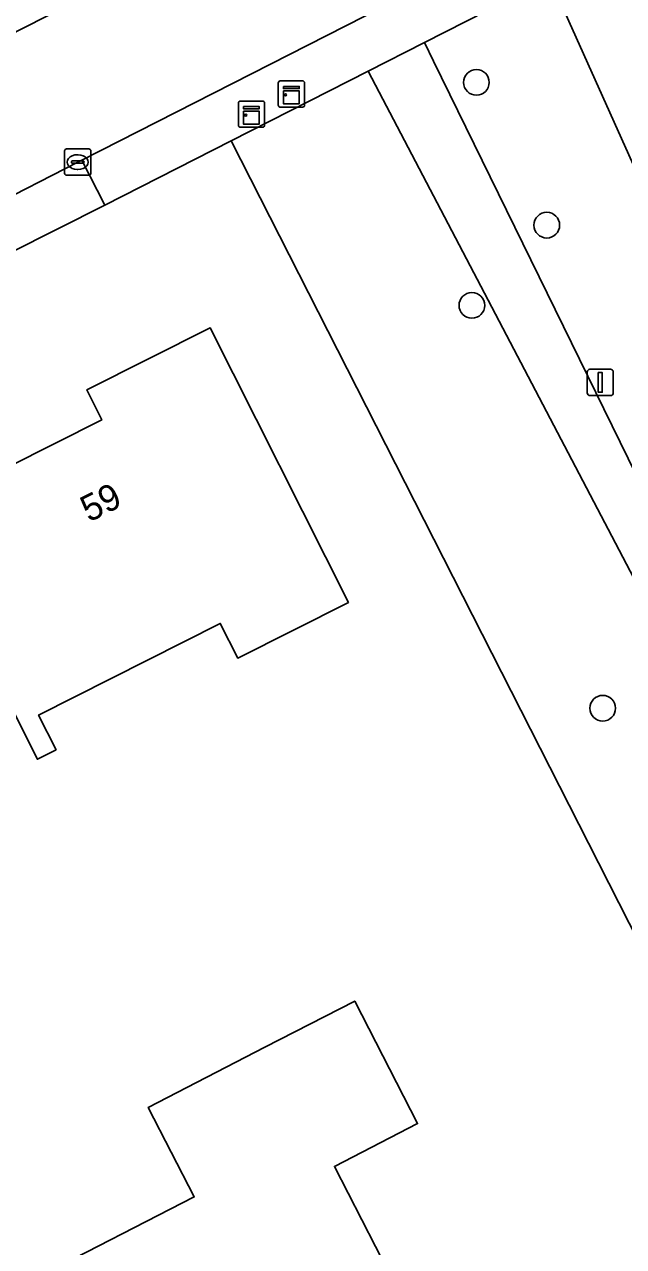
# Model space of a CAD drawing. Extents: x 162722 to 165104, y 384719 to 386284.
# Drawn here: x 163738.65 to 163761.48, y 385123.98 to 385170.53 of the extents above; entities that cross this region are included whole.
import ezdxf

# ---------------------------------------------------------------- set-up
doc = ezdxf.new("R2010")
doc.units = 0
for name, color, linetype in [('IMGEO_Boom', 7, 'Continuous'), ('IMGEO_Erf', 7, 'Continuous'), ('IMGEO_Groenvoorziening', 7, 'Continuous'), ('IMGEO_Kast', 7, 'Continuous'), ('IMGEO_Kolk', 7, 'Continuous'), ('IMGEO_Lichtmast', 7, 'Continuous'), ('IMGEO_Pand', 7, 'Continuous'), ('IMGEO_Pand_nummerreeks', 7, 'Continuous'), ('IMGEO_Parkeervlak_open', 7, 'Continuous'), ('IMGEO_Rijbaan_lokaal_open', 7, 'Continuous'), ('IMGEO_Voetpad_open', 7, 'Continuous')]:
    doc.layers.add(name, color=color, linetype=linetype)

msp = doc.modelspace()

# ---------------------------------------------------------------- linework, layer by layer
at = {"layer": 'IMGEO_Boom'}
for centre in [(163755.872, 385168.321), (163758.554, 385162.884), (163755.699, 385159.829), (163760.683, 385144.488)]:
    msp.add_circle(centre, 0.489, dxfattribs=at)
at = {"layer": 'IMGEO_Erf'}
for points in [[(163777.061, 385181.644), (163776.532, 385181.386), (163770.303, 385178.196), (163758.67, 385172.275), (163773.324, 385139.627), (163770.253, 385138.072), (163770.819, 385136.953), (163780.19, 385118.446), (163789.688, 385099.725), (163809.284, 385061.102), (163812.187, 385062.627), (163827.853, 385070.567), (163835.892, 385074.67), (163835.122, 385076.225), (163833.369, 385079.662), (163826.65, 385092.98), (163823.907, 385098.369), (163817.57, 385111.145), (163814.72, 385116.503), (163808.329, 385129.137), (163805.546, 385134.581), (163799.125, 385147.174), (163797.047, 385151.214), (163789.743, 385165.63)], [(163720.799, 385149.656), (163733.386, 385124.897), (163735.22, 385121.265), (163741.754, 385108.434), (163745.114, 385101.827), (163751.491, 385089.235), (163753.386, 385085.536), (163753.931, 385084.458), (163761.818, 385088.577), (163781.027, 385098.268), (163760.145, 385139.341), (163746.528, 385166.095)], [(163746.528, 385166.095), (163741.711, 385163.643), (163738.114, 385161.828), (163722.303, 385153.681)], [(163761.536, 385094.159), (163755.592, 385091.102), (163752.357, 385097.391), (163749.122, 385103.68), (163754.941, 385106.674), (163753.267, 385109.928), (163751.595, 385113.179), (163745.709, 385110.151), (163742.449, 385116.488), (163739.189, 385122.826), (163745.12, 385125.877), (163743.368, 385129.284), (163747.815, 385131.572), (163751.234, 385133.331), (163753.632, 385128.67), (163750.459, 385127.038), (163753.074, 385121.954), (163755.684, 385116.881), (163758.791, 385118.479), (163761.114, 385113.963), (163763.374, 385109.57), (163760.299, 385107.988), (163762.948, 385102.838)]]:
    msp.add_lwpolyline(points, dxfattribs=at)
msp.add_lwpolyline([(163746.779, 385146.394), (163746.114, 385147.715), (163739.188, 385144.228), (163739.855, 385142.903), (163739.146, 385142.546), (163734.451, 385151.871), (163741.599, 385155.469), (163741.025, 385156.609), (163745.725, 385158.976), (163750.992, 385148.515)], close=True, dxfattribs=at)
at = {"layer": 'IMGEO_Groenvoorziening'}
for points in [[(163733.383, 385171.343), (163734.821, 385168.432), (163735.748, 385168.945), (163746.068, 385174.193), (163743.813, 385176.642)], [(163770.819, 385136.953), (163770.253, 385138.072), (163773.324, 385139.627), (163758.67, 385172.275), (163753.89, 385169.842), (163754.236, 385169.136), (163765.683, 385145.787), (163768.37, 385134.799), (163785.613, 385100.832), (163787.475, 385098.737), (163789.688, 385099.725), (163780.19, 385118.446)], [(163751.75, 385168.753), (163746.528, 385166.095), (163760.145, 385139.341), (163781.027, 385098.268), (163761.818, 385088.577), (163753.931, 385084.458), (163756.413, 385079.553), (163766.533, 385084.8), (163769.171, 385086.138), (163773.434, 385088.46), (163776.32, 385089.774), (163779.555, 385090.879), (163782.967, 385093.011), (163784.312, 385093.815), (163784.3, 385096.739), (163783.48, 385101.975), (163766.464, 385134.202), (163763.257, 385146.803)]]:
    msp.add_lwpolyline(points, close=True, dxfattribs=at)
msp.add_lwpolyline([(163765.683, 385145.787), (163754.236, 385169.136), (163753.89, 385169.842), (163751.75, 385168.753), (163763.257, 385146.803)], dxfattribs=at)
at = {"layer": 'IMGEO_Kast'}
for p, q in [((163748.324, 385167.454), (163748.324, 385168.295)), ((163748.324, 385168.295), (163748.324, 385167.454)), ((163748.399, 385168.379), (163749.24, 385168.379)), ((163749.24, 385168.379), (163748.399, 385168.379)), ((163749.324, 385168.304), (163749.324, 385167.463)), ((163749.324, 385167.463), (163749.324, 385168.304)), ((163746.802, 385166.685), (163746.802, 385167.526)), ((163746.802, 385167.526), (163746.802, 385166.685)), ((163746.877, 385167.61), (163747.718, 385167.61)), ((163747.718, 385167.61), (163746.877, 385167.61)), ((163747.802, 385167.535), (163747.802, 385166.694)), ((163747.802, 385166.694), (163747.802, 385167.535)), ((163749.249, 385167.379), (163748.408, 385167.379)), ((163748.408, 385167.379), (163749.249, 385167.379)), ((163747.727, 385166.61), (163746.886, 385166.61)), ((163746.886, 385166.61), (163747.727, 385166.61))]:
    msp.add_line(p, q, dxfattribs=at)
for points in [[(163748.519, 385168.169), (163749.119, 385168.169), (163749.119, 385168.084), (163748.519, 385168.084), (163748.519, 385168.169)], [(163748.519, 385167.994), (163749.119, 385167.994), (163749.119, 385167.505), (163748.519, 385167.505), (163748.519, 385167.994)], [(163746.997, 385167.4), (163747.597, 385167.4), (163747.597, 385167.315), (163746.997, 385167.315), (163746.997, 385167.4)], [(163746.997, 385167.225), (163747.597, 385167.225), (163747.597, 385166.736), (163746.997, 385166.736), (163746.997, 385167.225)]]:
    msp.add_lwpolyline(points, dxfattribs=at)
for centre in [(163748.603, 385167.843), (163747.081, 385167.074)]:
    msp.add_circle(centre, 0.0377, dxfattribs=at)
for centre, start, end in [((163748.402, 385168.301), 92.4484, 184.2845), ((163748.402, 385168.301), 92.4484, 184.2845), ((163749.246, 385168.301), 2.4484, 94.2845), ((163749.246, 385168.301), 2.4484, 94.2845), ((163746.88, 385167.532), 92.4484, 184.2845), ((163746.88, 385167.532), 92.4484, 184.2845), ((163747.724, 385167.532), 2.4484, 94.2845), ((163747.724, 385167.532), 2.4484, 94.2845), ((163748.402, 385167.457), 182.4484, 274.2845), ((163748.402, 385167.457), 182.4484, 274.2845), ((163749.246, 385167.457), 272.4484, 4.2845), ((163749.246, 385167.457), 272.4484, 4.2845), ((163746.88, 385166.688), 182.4484, 274.2845), ((163746.88, 385166.688), 182.4484, 274.2845), ((163747.724, 385166.688), 272.4484, 4.2845), ((163747.724, 385166.688), 272.4484, 4.2845)]:
    msp.add_arc(centre, 0.0779, start, end, dxfattribs=at)
at = {"layer": 'IMGEO_Kolk'}
for p, q in [((163740.255, 385165.786), (163741.107, 385165.786)), ((163740.18, 385164.86), (163740.18, 385165.712)), ((163740.482, 385165.329), (163740.88, 385165.329)), ((163740.668, 385165.566), (163740.693, 385165.566)), ((163741.181, 385165.712), (163741.181, 385164.86)), ((163740.439, 385165.28), (163740.439, 385165.292)), ((163740.877, 385165.243), (163740.479, 385165.243)), ((163740.691, 385165.006), (163740.666, 385165.006)), ((163740.923, 385165.292), (163740.923, 385165.28)), ((163741.107, 385164.786), (163740.255, 385164.786))]:
    msp.add_line(p, q, dxfattribs=at)
for points in [[(163740.255, 385165.786), (163741.107, 385165.786)], [(163740.18, 385164.86), (163740.18, 385165.712)], [(163741.181, 385165.712), (163741.181, 385164.86)], [(163741.107, 385164.786), (163740.255, 385164.786)]]:
    msp.add_lwpolyline(points, dxfattribs=at)
for centre, radius, start, end in [((163740.257, 385165.71), 0.0765, 91.552, 178.448), ((163740.257, 385165.71), 0.0765, 91.552, 178.448), ((163741.105, 385165.71), 0.0765, 1.552, 88.448), ((163741.105, 385165.71), 0.0765, 1.552, 88.448), ((163740.479, 385165.289), 0.0403, 85.8775, 175.7526), ((163740.884, 385165.291), 0.0386, 1.7309, 96.639), ((163740.257, 385164.862), 0.0765, 181.552, 268.448), ((163740.257, 385164.862), 0.0765, 181.552, 268.448), ((163740.476, 385165.279), 0.0366, 178.938, 274.7102), ((163740.88, 385165.286), 0.043, 264.8664, 352.4533), ((163741.105, 385164.862), 0.0765, 271.552, 358.448), ((163741.105, 385164.862), 0.0765, 271.552, 358.448)]:
    msp.add_arc(centre, radius, start, end, dxfattribs=at)
for centre, major_axis, ratio, start_param, end_param in [((163740.667, 385165.286), (-0.387, 0.002), 0.722429, 4.712389, 7.853982), ((163740.692, 385165.286), (-0.39, 0.002), 0.717154, 1.570796, 4.712389)]:
    msp.add_ellipse(centre, major_axis=major_axis, ratio=ratio, start_param=start_param, end_param=end_param, dxfattribs=at)
at = {"layer": 'IMGEO_Lichtmast'}
for p, q in [((163760.094, 385156.495), (163760.094, 385157.295)), ((163760.094, 385157.295), (163760.094, 385156.495)), ((163760.194, 385157.395), (163760.984, 385157.395)), ((163760.984, 385157.395), (163760.194, 385157.395)), ((163761.084, 385157.295), (163761.084, 385156.495)), ((163761.084, 385156.495), (163761.084, 385157.295)), ((163760.984, 385156.395), (163760.194, 385156.395)), ((163760.194, 385156.395), (163760.984, 385156.395))]:
    msp.add_line(p, q, dxfattribs=at)
msp.add_lwpolyline([(163760.514, 385157.27), (163760.664, 385157.27), (163760.664, 385156.52), (163760.514, 385156.52), (163760.514, 385157.27)], dxfattribs=at)
for centre, start, end in [((163760.194, 385157.295), 90, 180), ((163760.194, 385157.295), 90, 180), ((163760.984, 385157.295), 0, 90), ((163760.984, 385157.295), 360, 90), ((163760.194, 385156.495), 180, 270), ((163760.194, 385156.495), 180, 270), ((163760.984, 385156.495), 270, 0), ((163760.984, 385156.495), 270, 0)]:
    msp.add_arc(centre, 0.1, start, end, dxfattribs=at)
at = {"layer": 'IMGEO_Pand'}
for points in [[(163739.855, 385142.903), (163739.188, 385144.228), (163746.114, 385147.715), (163746.779, 385146.394), (163750.992, 385148.515), (163745.725, 385158.976), (163741.025, 385156.609), (163741.599, 385155.469), (163734.451, 385151.871), (163739.146, 385142.546)], [(163753.074, 385121.954), (163750.459, 385127.038), (163753.632, 385128.67), (163751.234, 385133.331), (163747.815, 385131.572), (163743.368, 385129.284), (163745.12, 385125.877), (163739.189, 385122.826), (163742.449, 385116.488)]]:
    msp.add_lwpolyline(points, close=True, dxfattribs=at)
at = {"layer": 'IMGEO_Parkeervlak_open'}
msp.add_lwpolyline([(163740.833, 385165.362), (163741.711, 385163.643), (163746.528, 385166.095), (163751.75, 385168.753), (163753.89, 385169.842), (163758.67, 385172.275), (163770.303, 385178.196), (163769.407, 385179.925), (163759.262, 385174.75), (163753.043, 385171.582)], close=True, dxfattribs=at)
at = {"layer": 'IMGEO_Rijbaan_lokaal_open'}
for points in [[(163746.068, 385174.193), (163735.748, 385168.945), (163734.821, 385168.432), (163729.537, 385165.785), (163721.962, 385161.924), (163704.582, 385153.078), (163700.615, 385151.021), (163699.244, 385150.331), (163694.425, 385147.881), (163681.852, 385141.489), (163674.084, 385137.537), (163670.687, 385135.815), (163662.663, 385131.746), (163660.314, 385130.464), (163658.089, 385128.977), (163656.006, 385127.297), (163655.842, 385127.151), (163654.528, 385125.626), (163654.111, 385125.056), (163653.794, 385124.501), (163653.032, 385123.115)], [(163721.705, 385155.614), (163726.655, 385158.163), (163737.261, 385163.531), (163740.681, 385165.286), (163740.833, 385165.362), (163753.043, 385171.582)]]:
    msp.add_lwpolyline(points, dxfattribs=at)
at = {"layer": 'IMGEO_Voetpad_open'}
msp.add_lwpolyline([(163740.681, 385165.286), (163737.261, 385163.531), (163738.114, 385161.828), (163741.711, 385163.643), (163740.833, 385165.362)], close=True, dxfattribs=at)

# ---------------------------------------------------------------- texts
at = {"layer": 'IMGEO_Pand_nummerreeks'}
msp.add_text('59', height=1, rotation=26.7187, dxfattribs=at).set_placement((163741.112, 385151.552))

doc.saveas('drawing.dxf')
